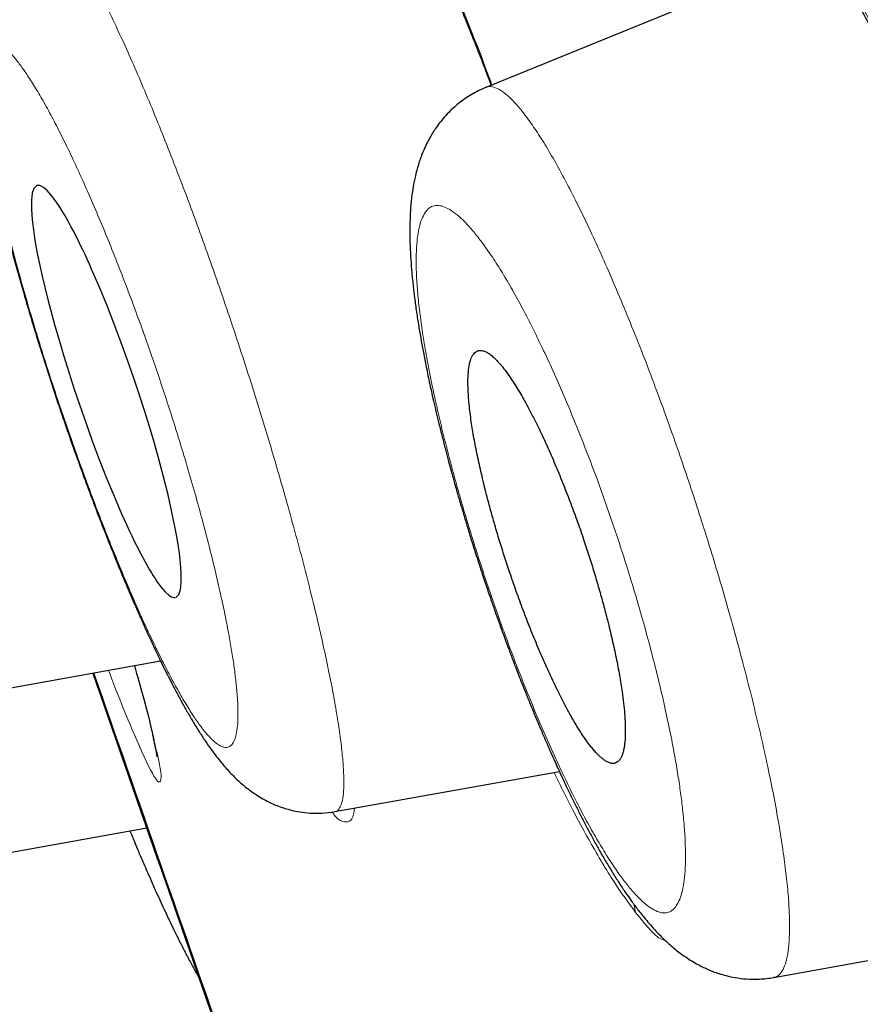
# Model space of a CAD drawing. Header units: millimetres. Extents: x 8 to 473, y 11 to 654.
# Tile 462 of 656: x 44.91 to 48.4, y 562.44 to 566.52. Entities that reach past the tile are written whole.
import ezdxf

# ---------------------------------------------------------------- set-up
doc = ezdxf.new("R2010")
doc.units = ezdxf.units.MM

msp = doc.modelspace()

# ---------------------------------------------------------------- linework, layer by layer
at = {"color": 7, "linetype": 'Continuous', "lineweight": 30}
for p, q in [((48.2585, 566.8194), (46.8465, 566.2443)), ((44.8471, 563.7499), (45.4982, 563.8666)), ((46.2207, 563.2422), (47.1507, 563.4089)), ((44.8659, 563.0713), (45.4411, 563.1744)), ((48.0389, 562.5547), (49.2187, 562.7661))]:
    msp.add_line(p, q, dxfattribs=at)
at = {"color": 7, "linetype": 'Continuous', "lineweight": 30, "flags": 128}
msp.add_lwpolyline([(45.5608, 564.1299), (45.5631, 564.1306), (45.5739, 564.1416), (45.5808, 564.1623), (45.5841, 564.1912), (45.5842, 564.2272), (45.5826, 564.2545), (45.5799, 564.284), (45.5761, 564.3154), (45.5713, 564.3483), (45.5656, 564.3824), (45.5592, 564.4175), (45.5455, 564.484), (45.5292, 564.5552), (45.5104, 564.6304), (45.4894, 564.7089), (45.4711, 564.7734), (45.4517, 564.839), (45.4312, 564.9054), (45.4098, 564.9721), (45.3876, 565.0387), (45.3616, 565.1135), (45.334, 565.1897), (45.305, 565.2665), (45.2749, 565.343), (45.2439, 565.4184), (45.2123, 565.4913), (45.2033, 565.5116), (45.1942, 565.5316), (45.1851, 565.5512), (45.176, 565.5704), (45.167, 565.5892), (45.158, 565.6076), (45.149, 565.6255), (45.1383, 565.6463), (45.1269, 565.6678), (45.1148, 565.6897), (45.1023, 565.7116), (45.0894, 565.7332), (45.0761, 565.7542), (45.0628, 565.7739), (45.0494, 565.7919), (45.0291, 565.8154), (45.0132, 565.8292), (45.0011, 565.836), (44.9978, 565.8371), (44.9947, 565.8378), (44.992, 565.838), (44.9896, 565.8379), (44.9874, 565.8376), (44.9855, 565.8371), (44.9838, 565.8364), (44.9731, 565.8255), (44.9662, 565.8053), (44.9629, 565.7767), (44.9629, 565.7411), (44.9645, 565.714), (44.9673, 565.6846), (44.9712, 565.6532), (44.9761, 565.6202), (44.9819, 565.5859), (44.9885, 565.5504), (45.0076, 565.4615), (45.0312, 565.3644), (45.059, 565.2608), (45.0774, 565.1963), (45.097, 565.1306), (45.1177, 565.0639), (45.1393, 564.9968), (45.1617, 564.9297), (45.1878, 564.8548), (45.2154, 564.7786), (45.2443, 564.7017), (45.2744, 564.6251), (45.3053, 564.5497), (45.3367, 564.4766), (45.3472, 564.4529), (45.3577, 564.4297), (45.3682, 564.407), (45.3787, 564.3848), (45.3892, 564.3632), (45.3996, 564.3422), (45.416, 564.3101), (45.4337, 564.2772), (45.4524, 564.2445), (45.46, 564.232), (45.4676, 564.2197), (45.4752, 564.2079), (45.4829, 564.1965), (45.4906, 564.1856), (45.4982, 564.1754), (45.5174, 564.1528), (45.5324, 564.1391), (45.544, 564.1319), (45.5526, 564.1293), (45.5588, 564.1293), (45.5588, 564.1293)], dxfattribs=at)
at = {"color": 8, "linetype": 'Continuous', "lineweight": 0, "flags": 128}
msp.add_lwpolyline([(47.4668, 562.824), (47.4602, 562.8528), (47.4598, 562.8552)], dxfattribs=at)
at = {"color": 7, "linetype": 'Continuous', "lineweight": 30}
for points, knots in [([(58.2017, 549.5343), (57.8622, 550.7651), (57.1867, 553.2147), (56.139, 556.9832), (55.0881, 560.7587), (54.0323, 564.5417), (52.8676, 568.7136), (51.593, 573.2742), (50.21, 578.2154), (48.6692, 583.7333), (46.9685, 589.8279), (45.1166, 596.52), (43.2634, 603.229), (41.4108, 609.9627), (39.8684, 615.5763), (38.6392, 620.0608), (37.7148, 623.4261), (36.7936, 626.7736), (35.8808, 630.0761), (35.0379, 633.1067), (34.2749, 635.8209), (33.602, 638.1838), (32.9934, 640.2718), (32.4606, 642.0658), (31.9993, 643.602), (31.5354, 645.1317), (31.0939, 646.5692), (30.6905, 647.8436), (30.3721, 648.8316), (30.1324, 649.5661), (29.9708, 650.0395), (29.8771, 650.2758), (29.854, 650.2844), (29.8429, 650.2886)], [0, 0, 0, 0, 0.029391, 0.058493, 0.087392, 0.116132, 0.144774, 0.182186, 0.219469, 0.256616, 0.307044, 0.357403, 0.40799, 0.458823, 0.509908, 0.535608, 0.561495, 0.587604, 0.613988, 0.640698, 0.66321, 0.685981, 0.708765, 0.731267, 0.753498, 0.775519, 0.808251, 0.840746, 0.873094, 0.905384, 0.937655, 0.969811, 1, 1, 1, 1]), ([(81.989, 555.4618), (81.9329, 555.7197), (81.821, 556.234), (81.6507, 557.0031), (81.479, 557.7687), (81.3058, 558.5305), (81.1315, 559.2873), (80.9598, 560.0235), (80.7907, 560.7397), (80.6241, 561.4377), (80.4563, 562.1327), (80.2876, 562.8238), (80.1028, 563.5724), (79.9013, 564.3792), (79.6827, 565.2433), (79.463, 566.1003), (79.2428, 566.9487), (79.0218, 567.79), (78.7995, 568.6259), (78.5762, 569.4558), (78.3523, 570.2788), (78.1278, 571.0946), (77.9027, 571.9039), (77.6768, 572.7073), (77.4504, 573.5044), (77.2237, 574.2941), (76.9896, 575.1016), (76.7478, 575.9269), (76.498, 576.7708), (76.2477, 577.6077), (75.9972, 578.4372), (75.7538, 579.2348), (75.5179, 580.0009), (75.2901, 580.7347), (75.0627, 581.4609), (74.8352, 582.1812), (74.6078, 582.8955), (74.3812, 583.602), (74.1614, 584.2817), (73.9479, 584.9372), (73.7402, 585.5703), (73.533, 586.1981), (73.3268, 586.8181), (73.122, 587.4304), (72.9178, 588.0367), (72.7137, 588.6393), (72.5096, 589.238), (72.306, 589.8315), (72.1031, 590.4194), (71.9007, 591.0026), (71.7026, 591.5699), (71.5093, 592.1205), (71.321, 592.6541), (71.1332, 593.1833), (70.9457, 593.7092), (70.7609, 594.2247), (70.5796, 594.7281), (70.4022, 595.2184), (70.2261, 595.7028), (70.0506, 596.1835), (69.874, 596.6647), (69.6842, 597.1798), (69.4805, 597.7297), (69.2642, 598.3108), (69.0479, 598.8887), (68.8318, 599.4631), (68.6165, 600.0325), (68.4019, 600.5971), (68.1892, 601.1538), (67.9781, 601.7038), (67.7681, 602.2482), (67.5589, 602.7878), (67.3507, 603.3227), (67.1436, 603.852), (66.9383, 604.3746), (66.735, 604.8895), (66.534, 605.3966), (66.3351, 605.8962), (66.1382, 606.3889), (65.9484, 606.8617), (65.7656, 607.3154), (65.5897, 607.7504), (65.4152, 608.1805), (65.2422, 608.6053), (65.0712, 609.0237), (64.9054, 609.4281), (64.7452, 609.8174), (64.5909, 610.1915), (64.4398, 610.5567), (64.2918, 610.9133), (64.1468, 611.2617), (64.0046, 611.6023), (63.8652, 611.9354), (63.7264, 612.2662), (63.5884, 612.5944), (63.4514, 612.9192), (63.3178, 613.2352), (63.1878, 613.5421), (63.0615, 613.8394), (62.939, 614.1272), (62.8203, 614.4055), (62.7054, 614.6743), (62.5941, 614.9339), (62.4866, 615.1845), (62.3826, 615.4262), (62.2841, 615.6549), (62.1908, 615.871), (62.1027, 616.0749), (62.0178, 616.271), (61.9361, 616.4594), (61.8539, 616.6488), (61.7716, 616.8381), (61.6895, 617.0267), (61.6118, 617.2049), (61.5386, 617.3726), (61.4702, 617.5291), (61.4065, 617.6745), (61.3477, 617.8089), (61.2932, 617.9332), (61.2494, 618.033), (61.2153, 618.1105), (61.1901, 618.168), (61.1663, 618.2223), (61.1433, 618.2745), (61.1195, 618.3285), (61.0934, 618.3879), (61.0627, 618.4576), (61.0272, 618.5382), (60.9871, 618.6293), (60.9439, 618.7271), (60.8984, 618.8303), (60.8522, 618.9349), (60.8054, 619.0407), (60.7576, 619.1488), (60.7067, 619.2636), (60.6524, 619.3862), (60.5945, 619.5168), (60.533, 619.6553), (60.4656, 619.807), (60.3919, 619.9725), (60.3118, 620.1524), (60.2273, 620.3418), (60.1383, 620.5409), (60.0449, 620.7496), (59.9471, 620.968), (59.8447, 621.1961), (59.7378, 621.434), (59.6262, 621.6816), (59.5108, 621.9373), (59.3916, 622.201), (59.2687, 622.4724), (59.1414, 622.753), (59.0184, 623.0234), (58.9003, 623.2827), (58.7876, 623.5296), (58.6721, 623.7824), (58.5536, 624.0411), (58.4323, 624.3056), (58.308, 624.5761), (58.1816, 624.8503), (58.031, 625.1768), (57.858, 625.5507), (57.6638, 625.9694), (57.4729, 626.3797), (57.2842, 626.7842), (57.0977, 627.1828), (56.9136, 627.5753), (56.7332, 627.9589), (56.5566, 628.3334), (56.3838, 628.699), (56.2148, 629.0557), (56.0497, 629.4034), (55.8883, 629.7424), (55.7307, 630.0727), (55.5769, 630.3944), (55.4268, 630.7076), (55.2804, 631.0124), (55.1379, 631.3087), (54.9948, 631.6056), (54.8515, 631.9024), (54.7082, 632.1985), (54.5698, 632.4841), (54.4362, 632.7592), (54.3047, 633.0295), (54.1721, 633.3015), (54.0353, 633.5817), (53.894, 633.8707), (53.7481, 634.1684), (53.5986, 634.4729), (53.4455, 634.784), (53.2889, 635.1017), (53.1278, 635.428), (52.9766, 635.7335), (52.8359, 636.0171), (52.7065, 636.2778), (52.5928, 636.5062), (52.4957, 636.7013), (52.4165, 636.8601), (52.3388, 637.0158), (52.2598, 637.1739), (52.1806, 637.3323), (52.1017, 637.4899), (52.0281, 637.6368), (51.9597, 637.7731), (51.8966, 637.8988), (51.8413, 638.009), (51.7932, 638.1046), (51.752, 638.1866), (51.7147, 638.2607), (51.6815, 638.3267), (51.6528, 638.3837), (51.6288, 638.4314), (51.6087, 638.4712), (51.5899, 638.5085), (51.5685, 638.5511), (51.5424, 638.6028), (51.5113, 638.6645), (51.4763, 638.7338), (51.4374, 638.8107), (51.3947, 638.8953), (51.3481, 638.9875), (51.2977, 639.0873), (51.2434, 639.1947), (51.1852, 639.3095), (51.1232, 639.4319), (51.0575, 639.5616), (50.9834, 639.7075), (50.9006, 639.8705), (50.8086, 640.0515), (50.7114, 640.2426), (50.6024, 640.4564), (50.4822, 640.692), (50.3516, 640.9477), (50.2174, 641.2097), (50.0799, 641.478), (49.9388, 641.7528), (49.7942, 642.0341), (49.641, 642.3314), (49.4792, 642.6449), (49.3089, 642.9745), (49.135, 643.3102), (48.9579, 643.6515), (48.7907, 643.973), (48.6339, 644.274), (48.5217, 644.4889), (48.442, 644.6416), (48.396, 644.7297), (48.3518, 644.8141), (48.3109, 644.8922), (48.2742, 644.9624), (48.2417, 645.0246), (48.2132, 645.0789), (48.1889, 645.1253), (48.1688, 645.1637), (48.1499, 645.1998), (48.1299, 645.2381), (48.1062, 645.2832), (48.078, 645.3369), (48.0451, 645.3997), (48.007, 645.4723), (47.9649, 645.5525), (47.9188, 645.6403), (47.8687, 645.7356), (47.8158, 645.8363), (47.7602, 645.9421), (47.7033, 646.0502), (47.6456, 646.1597), (47.5888, 646.2674), (47.5145, 646.4086), (47.4238, 646.5803), (47.3183, 646.7801), (47.2181, 646.9695), (47.1234, 647.1485), (47.034, 647.3173), (46.9499, 647.4757), (46.868, 647.6301), (46.7853, 647.7856), (46.6991, 647.9478), (46.6098, 648.1155), (46.5174, 648.289), (46.4417, 648.431), (46.3836, 648.5399), (46.344, 648.6142), (46.3045, 648.6881), (46.2669, 648.7585), (46.2326, 648.8227), (46.2027, 648.8786), (46.1785, 648.9239), (46.1595, 648.9595), (46.1451, 648.9864), (46.1325, 649.01), (46.1191, 649.0351), (46.1021, 649.0667), (46.0799, 649.1084), (46.0522, 649.1601), (46.0191, 649.2219), (45.9806, 649.2937), (45.9367, 649.3756), (45.8875, 649.4676), (45.8328, 649.5696), (45.7726, 649.6817), (45.7092, 649.8), (45.6426, 649.9239), (45.5951, 650.0122), (45.5693, 650.0603), (45.5666, 650.0654)], [0, 0, 0, 0, 0.007759, 0.015478, 0.023164, 0.030829, 0.038451, 0.045998, 0.05306, 0.060089, 0.0671, 0.074083, 0.081006, 0.089773, 0.098535, 0.107216, 0.115789, 0.124309, 0.132792, 0.141224, 0.14958, 0.15787, 0.166105, 0.174282, 0.182407, 0.190471, 0.198443, 0.207128, 0.215758, 0.224323, 0.232814, 0.241236, 0.248845, 0.256386, 0.263828, 0.271222, 0.278595, 0.28587, 0.293041, 0.299599, 0.306144, 0.312632, 0.319038, 0.325358, 0.331615, 0.337853, 0.344065, 0.350215, 0.356302, 0.362352, 0.368366, 0.373974, 0.37951, 0.385005, 0.390484, 0.395929, 0.401107, 0.406216, 0.411262, 0.416261, 0.421265, 0.426335, 0.432403, 0.438505, 0.44457, 0.450546, 0.456551, 0.462469, 0.468307, 0.474077, 0.479792, 0.485463, 0.491094, 0.49667, 0.502177, 0.507603, 0.512948, 0.518217, 0.523415, 0.528549, 0.533199, 0.537798, 0.542347, 0.546846, 0.551287, 0.555637, 0.559697, 0.563664, 0.567537, 0.571319, 0.575017, 0.578633, 0.582172, 0.585635, 0.589181, 0.592639, 0.596003, 0.59927, 0.602437, 0.605503, 0.608467, 0.611332, 0.6141, 0.616772, 0.619351, 0.621836, 0.624094, 0.626272, 0.628367, 0.63038, 0.63231, 0.634436, 0.636452, 0.638357, 0.640151, 0.641834, 0.64338, 0.644818, 0.646148, 0.647371, 0.648022, 0.648638, 0.649218, 0.649764, 0.650317, 0.650953, 0.651671, 0.652557, 0.653543, 0.654597, 0.655703, 0.656861, 0.657959, 0.659107, 0.660336, 0.661651, 0.663051, 0.664537, 0.666108, 0.667935, 0.669866, 0.6719, 0.674038, 0.67628, 0.678626, 0.681078, 0.683635, 0.686299, 0.689067, 0.691889, 0.694811, 0.697833, 0.700954, 0.703553, 0.706215, 0.70894, 0.71173, 0.714584, 0.717504, 0.720487, 0.723468, 0.728082, 0.732609, 0.737047, 0.741397, 0.745744, 0.749996, 0.754153, 0.758215, 0.762182, 0.766053, 0.769829, 0.773511, 0.777101, 0.780599, 0.784007, 0.787324, 0.79055, 0.793684, 0.797025, 0.800253, 0.803369, 0.806371, 0.809258, 0.812221, 0.815282, 0.818443, 0.8217, 0.825054, 0.828442, 0.831923, 0.8355, 0.839172, 0.841979, 0.844841, 0.847759, 0.849506, 0.851272, 0.852997, 0.85464, 0.856489, 0.858223, 0.85984, 0.86134, 0.862724, 0.863991, 0.864981, 0.865884, 0.866702, 0.867432, 0.868067, 0.868588, 0.869009, 0.869387, 0.869823, 0.87042, 0.871101, 0.871868, 0.87272, 0.873656, 0.874677, 0.875783, 0.876972, 0.878245, 0.879601, 0.881039, 0.882559, 0.884455, 0.886463, 0.888583, 0.890816, 0.893582, 0.896428, 0.899341, 0.902328, 0.90539, 0.908528, 0.911738, 0.915348, 0.919036, 0.922795, 0.92662, 0.930511, 0.93361, 0.936756, 0.937754, 0.938757, 0.939724, 0.940602, 0.941391, 0.942092, 0.942703, 0.943226, 0.943659, 0.944004, 0.944449, 0.944961, 0.94554, 0.946278, 0.947103, 0.948014, 0.949012, 0.950096, 0.951267, 0.95245, 0.953705, 0.954959, 0.956186, 0.957387, 0.959781, 0.962059, 0.964222, 0.966268, 0.968199, 0.970015, 0.971717, 0.97352, 0.975387, 0.977322, 0.979326, 0.981398, 0.982246, 0.983105, 0.983975, 0.98481, 0.985553, 0.986201, 0.986755, 0.987125, 0.987437, 0.987692, 0.987945, 0.988313, 0.988798, 0.989402, 0.990123, 0.990961, 0.991917, 0.992991, 0.994181, 0.995488, 0.996912, 0.998319, 0.999823, 1, 1, 1, 1]), ([(56.4677, 549.5926), (56.1921, 550.5821), (55.6413, 552.5596), (54.7862, 555.6005), (53.9219, 558.6672), (53.0501, 561.7557), (52.1733, 564.856), (51.1274, 568.556), (49.9106, 572.8572), (48.5242, 577.7547), (47.0791, 582.8722), (45.5731, 588.2068), (44.0128, 593.7638), (42.4547, 599.3233), (40.9008, 604.8853), (39.3526, 610.443), (38.0692, 615.0593), (37.0515, 618.7325), (36.2924, 621.4729), (35.5405, 624.1884), (34.7993, 626.8652), (34.074, 629.4815), (33.4305, 631.7976), (32.8697, 633.8046), (32.3893, 635.5169), (31.9388, 637.1048), (31.4774, 638.708), (31.022, 640.2644), (30.5875, 641.7375), (30.184, 643.096), (29.8165, 644.3236), (29.4858, 645.4067), (29.2083, 646.2988), (28.9814, 647.0214), (28.7879, 647.6328), (28.6419, 648.0784), (28.5544, 648.3096), (28.5203, 648.3576), (28.5168, 648.3331), (28.5164, 648.3303)], [0, 0, 0, 0, 0.024071, 0.048104, 0.072112, 0.096094, 0.120057, 0.14401, 0.181625, 0.219217, 0.256778, 0.299411, 0.342024, 0.384667, 0.42736, 0.470092, 0.512863, 0.534269, 0.555696, 0.577149, 0.598626, 0.62013, 0.641658, 0.657824, 0.674003, 0.690188, 0.706369, 0.72792, 0.749445, 0.770942, 0.7967, 0.822431, 0.848155, 0.873874, 0.899589, 0.931721, 0.963814, 0.995862, 1, 1, 1, 1]), ([(47.8935, 579.6936), (48.249, 578.4333), (49.1875, 575.1064), (50.7058, 569.7314), (52.1992, 564.4286), (53.4378, 560.0139), (54.4271, 556.4694), (55.3843, 553.0207), (55.985, 550.8145), (56.2774, 549.7409)], [0, 0, 0, 0, 0.12436, 0.328273, 0.530799, 0.649647, 0.768348, 0.887271, 1, 1, 1, 1]), ([(46.0392, 567.9149), (46.042, 567.9122), (46.047, 567.9072), (46.0551, 567.8985), (46.0625, 567.8903), (46.069, 567.8827), (46.075, 567.8754), (46.0808, 567.8683), (46.087, 567.8605), (46.0962, 567.8488), (46.1086, 567.8323), (46.1242, 567.8108), (46.1437, 567.7828), (46.1682, 567.7462), (46.198, 567.6992), (46.229, 567.6482), (46.2563, 567.6014), (46.2801, 567.5596), (46.3011, 567.5217), (46.3246, 567.4787), (46.3487, 567.4333), (46.3732, 567.3862), (46.3977, 567.3382), (46.4235, 567.2867), (46.4508, 567.2311), (46.478, 567.1746), (46.5041, 567.1194), (46.5272, 567.0697), (46.5472, 567.026), (46.5644, 566.9881), (46.5784, 566.957), (46.5901, 566.9307), (46.6012, 566.9056), (46.6137, 566.8772), (46.6284, 566.8436), (46.6472, 566.8), (46.6709, 566.7447), (46.6998, 566.6759), (46.7332, 566.5953), (46.7698, 566.5053), (46.8082, 566.4088), (46.8411, 566.3247), (46.8611, 566.2725), (46.8684, 566.2532)], [0, 0, 0, 0, 0.0240573, 0.0448258, 0.062294, 0.0764514, 0.0876502, 0.0986623, 0.1100708, 0.1218763, 0.1478137, 0.173118, 0.1967715, 0.2368936, 0.2781653, 0.3184152, 0.3569612, 0.3802038, 0.4047995, 0.4321135, 0.4621487, 0.4876599, 0.5148556, 0.5437388, 0.5723566, 0.6033165, 0.6308921, 0.6550782, 0.6758696, 0.6933913, 0.7082343, 0.7188603, 0.7294831, 0.742235, 0.7571211, 0.7741458, 0.7996778, 0.8288599, 0.8616887, 0.9004646, 0.9393631, 0.9775901, 1, 1, 1, 1]), ([(47.9374, 567.2307), (47.9376, 567.2306), (47.938, 567.2304), (47.9393, 567.2296), (47.9409, 567.2285), (47.9427, 567.2273), (47.9444, 567.2261), (47.9461, 567.2248), (47.9487, 567.2229), (47.9527, 567.2199), (47.9587, 567.2151), (47.9655, 567.2093), (47.9726, 567.203), (47.9802, 567.1959), (47.9888, 567.1876), (47.9989, 567.1775), (48.0094, 567.1664), (48.0193, 567.1556), (48.0277, 567.1462), (48.0354, 567.1374), (48.0435, 567.128), (48.0532, 567.1165), (48.0649, 567.1022), (48.0801, 567.0831), (48.0979, 567.06), (48.1171, 567.034), (48.1353, 567.0088), (48.1555, 566.9798), (48.1791, 566.9451), (48.207, 566.9024), (48.2369, 566.8551), (48.2652, 566.8087), (48.2899, 566.767), (48.3093, 566.7337), (48.3252, 566.7059), (48.3366, 566.6855), (48.3445, 566.6714), (48.3508, 566.6602), (48.3581, 566.6469), (48.3677, 566.6294), (48.3797, 566.6073), (48.3967, 566.5756), (48.4178, 566.5357), (48.4419, 566.4892), (48.467, 566.4397), (48.4931, 566.3874), (48.5202, 566.3317), (48.5475, 566.2747), (48.5763, 566.2133), (48.6073, 566.1458), (48.643, 566.0663), (48.6837, 565.9737), (48.7294, 565.8665), (48.777, 565.7518), (48.8242, 565.6348), (48.8704, 565.5166), (48.9068, 565.4216), (48.9281, 565.3641), (48.9342, 565.3475)], [0, 0, 0, 0, 0.015939, 0.02983, 0.041662, 0.051426, 0.059112, 0.064716, 0.069584, 0.080622, 0.0944, 0.108406, 0.121394, 0.133037, 0.146075, 0.160763, 0.176564, 0.189257, 0.199934, 0.208625, 0.217809, 0.229025, 0.242277, 0.257571, 0.279715, 0.299912, 0.318103, 0.335052, 0.360204, 0.386653, 0.414403, 0.443218, 0.463577, 0.480727, 0.494661, 0.505375, 0.510726, 0.515242, 0.521463, 0.529678, 0.539889, 0.552097, 0.573161, 0.593381, 0.612698, 0.636307, 0.65841, 0.680248, 0.703812, 0.72913, 0.756198, 0.790985, 0.82828, 0.868069, 0.907774, 0.9451, 0.984089, 1, 1, 1, 1]), ([(45.0162, 566.9281), (45.001, 566.9213), (44.9723, 566.9085), (44.9346, 566.8849), (44.9045, 566.862), (44.8807, 566.8407), (44.8592, 566.8188), (44.8381, 566.794), (44.818, 566.7663), (44.8011, 566.739), (44.7875, 566.7132), (44.7756, 566.6875), (44.7645, 566.6591), (44.7543, 566.6275), (44.7465, 566.5962), (44.741, 566.5689), (44.7372, 566.545), (44.7346, 566.5235), (44.7326, 566.5037), (44.731, 566.4813), (44.7299, 566.4556), (44.7294, 566.4281), (44.7297, 566.3998), (44.7306, 566.3735), (44.7318, 566.3497), (44.7331, 566.3288), (44.7347, 566.3092), (44.7363, 566.2905), (44.7381, 566.2723), (44.74, 566.2541), (44.7422, 566.2355), (44.7446, 566.2156), (44.7476, 566.1928), (44.7511, 566.1683), (44.755, 566.142), (44.7594, 566.1146), (44.7645, 566.0839), (44.7701, 566.0524), (44.7756, 566.023), (44.7802, 565.9991), (44.7837, 565.9813), (44.7861, 565.9691), (44.788, 565.9601), (44.7896, 565.952), (44.7925, 565.9379), (44.7972, 565.9157), (44.8042, 565.8832), (44.8131, 565.8435), (44.8241, 565.7961), (44.8374, 565.7406), (44.8533, 565.6768), (44.8715, 565.6062), (44.8916, 565.5311), (44.9131, 565.4539), (44.9375, 565.3686), (44.9651, 565.2749), (44.9963, 565.173), (45.0289, 565.0698), (45.0629, 564.9659), (45.098, 564.8615), (45.1343, 564.7574), (45.1714, 564.6538), (45.2068, 564.5582), (45.2399, 564.4708), (45.2702, 564.3929), (45.2992, 564.3199), (45.3264, 564.2532), (45.3524, 564.1907), (45.377, 564.1327), (45.4001, 564.0795), (45.4205, 564.0333), (45.4385, 563.9936), (45.4532, 563.9616), (45.4662, 563.9335), (45.4793, 563.9057), (45.4949, 563.8731), (45.5125, 563.8373), (45.5313, 563.7997), (45.5505, 563.7623), (45.5703, 563.7248), (45.5913, 563.6864), (45.6139, 563.6466), (45.6368, 563.6079), (45.6603, 563.5701), (45.6837, 563.5344), (45.7072, 563.5007), (45.729, 563.4714), (45.7485, 563.447), (45.7669, 563.4252), (45.7847, 563.4056), (45.8046, 563.385), (45.8281, 563.3628), (45.8574, 563.3381), (45.8894, 563.3149), (45.9195, 563.2965), (45.9443, 563.2833), (45.9687, 563.2719), (45.9913, 563.263), (46.0152, 563.2549), (46.0424, 563.2473), (46.0772, 563.2402), (46.1196, 563.2355), (46.1687, 563.2349), (46.2028, 563.2397), (46.2208, 563.2423)], [0, 0, 0, 0, 0.010282, 0.01935, 0.027075, 0.033364, 0.038789, 0.046171, 0.054408, 0.062109, 0.068292, 0.074475, 0.082097, 0.092156, 0.100633, 0.108241, 0.116952, 0.122752, 0.12902, 0.136433, 0.145027, 0.154425, 0.162956, 0.171658, 0.178928, 0.185311, 0.191292, 0.196985, 0.202359, 0.20776, 0.21322, 0.218742, 0.225082, 0.232815, 0.239452, 0.246851, 0.255008, 0.2637, 0.271208, 0.277173, 0.281389, 0.284241, 0.286005, 0.287918, 0.290129, 0.296263, 0.303936, 0.313147, 0.323895, 0.336179, 0.349998, 0.365235, 0.380793, 0.396406, 0.412072, 0.431723, 0.451449, 0.471247, 0.491117, 0.511063, 0.531096, 0.551223, 0.571445, 0.5877, 0.603904, 0.619228, 0.633511, 0.646754, 0.660348, 0.672632, 0.683604, 0.69326, 0.701598, 0.707473, 0.714492, 0.722985, 0.732946, 0.743369, 0.754272, 0.765106, 0.776874, 0.789873, 0.803677, 0.816499, 0.830372, 0.843655, 0.855838, 0.86606, 0.873469, 0.882345, 0.892011, 0.901544, 0.911939, 0.924253, 0.932683, 0.939451, 0.945274, 0.951404, 0.955914, 0.961839, 0.96928, 0.978186, 0.98847, 1, 1, 1, 1]), ([(46.8468, 566.2445), (46.836, 566.2398), (46.8148, 566.2306), (46.7854, 566.2143), (46.758, 566.1966), (46.7329, 566.1778), (46.709, 566.1572), (46.6859, 566.1345), (46.6644, 566.11), (46.646, 566.0861), (46.6305, 566.0634), (46.6166, 566.0407), (46.6033, 566.0162), (46.5914, 565.991), (46.5815, 565.9673), (46.5737, 565.946), (46.5663, 565.9237), (46.5593, 565.8991), (46.553, 565.8734), (46.5457, 565.8384), (46.5391, 565.7958), (46.5343, 565.7481), (46.5316, 565.6978), (46.5307, 565.6492), (46.5315, 565.5989), (46.5339, 565.5454), (46.5379, 565.4898), (46.5434, 565.4324), (46.5503, 565.3735), (46.5584, 565.3143), (46.5675, 565.2558), (46.577, 565.2), (46.5874, 565.1433), (46.5994, 565.0822), (46.6141, 565.012), (46.632, 564.9321), (46.65, 564.8563), (46.6665, 564.7902), (46.6796, 564.7395), (46.6913, 564.6953), (46.7014, 564.658), (46.7097, 564.6277), (46.7162, 564.6043), (46.7215, 564.5855), (46.7266, 564.5677), (46.7324, 564.5472), (46.7398, 564.5219), (46.7501, 564.4868), (46.764, 564.4402), (46.7822, 564.3804), (46.8041, 564.3108), (46.827, 564.24), (46.8493, 564.1732), (46.8689, 564.1158), (46.8868, 564.0647), (46.9027, 564.02), (46.9166, 563.9817), (46.9284, 563.9496), (46.9382, 563.9232), (46.9464, 563.9011), (46.9539, 563.8814), (46.9616, 563.8609), (46.9708, 563.8371), (46.9821, 563.8077), (46.9958, 563.7727), (47.012, 563.7322), (47.0305, 563.6863), (47.0539, 563.6295), (47.0808, 563.5659), (47.1097, 563.4994), (47.1367, 563.4393), (47.1615, 563.3854), (47.184, 563.3376), (47.2055, 563.2931), (47.2266, 563.2507), (47.2483, 563.208), (47.2706, 563.1653), (47.2939, 563.1221), (47.3186, 563.0777), (47.3443, 563.0334), (47.3709, 562.9894), (47.3975, 562.9474), (47.4228, 562.9095), (47.4432, 562.8802), (47.4596, 562.8577), (47.4728, 562.84), (47.4871, 562.8215), (47.5037, 562.8008), (47.5232, 562.7776), (47.5448, 562.7534), (47.5669, 562.7302), (47.5884, 562.7091), (47.6091, 562.6902), (47.6298, 562.6727), (47.6512, 562.6559), (47.6744, 562.6393), (47.6993, 562.6232), (47.724, 562.6089), (47.7474, 562.5969), (47.769, 562.5871), (47.79, 562.5786), (47.8138, 562.5703), (47.8436, 562.5615), (47.8814, 562.5534), (47.9276, 562.5478), (47.9817, 562.5466), (48.0192, 562.5519), (48.0391, 562.5547)], [0, 0, 0, 0, 0.0076499, 0.0149066, 0.0217336, 0.0287624, 0.03545, 0.0431099, 0.0508868, 0.0578454, 0.0639791, 0.0701987, 0.0772651, 0.0850466, 0.0916259, 0.0975092, 0.1036072, 0.1113428, 0.1196919, 0.1264197, 0.141123, 0.157967, 0.1724757, 0.1862071, 0.2007993, 0.2159128, 0.2309526, 0.245877, 0.2608796, 0.2755353, 0.2892295, 0.302263, 0.3140454, 0.3274709, 0.3425384, 0.3592459, 0.3775898, 0.3890152, 0.3990857, 0.4077992, 0.4151577, 0.4209493, 0.4254961, 0.4287997, 0.431875, 0.4358351, 0.4406936, 0.4465171, 0.4561133, 0.4675469, 0.4808151, 0.4959155, 0.5080299, 0.5190574, 0.5288978, 0.5375486, 0.5450093, 0.5512815, 0.556366, 0.5605669, 0.564386, 0.5680586, 0.5727475, 0.5786172, 0.5856695, 0.5939065, 0.6033311, 0.6139467, 0.6293465, 0.6438903, 0.6573393, 0.6696905, 0.6809409, 0.6910875, 0.7018223, 0.7123417, 0.7234722, 0.7352231, 0.7472589, 0.7606828, 0.7740984, 0.7876616, 0.8004819, 0.8117954, 0.8181165, 0.8245406, 0.8311714, 0.8388782, 0.8478752, 0.8581557, 0.8682951, 0.8774315, 0.8857286, 0.8936712, 0.9013277, 0.9090775, 0.9173724, 0.9252865, 0.9319197, 0.9377353, 0.9431385, 0.9486758, 0.9556625, 0.9641983, 0.9744813, 0.9864594, 1, 1, 1, 1]), ([(47.3848, 563.4443), (47.3879, 563.446), (47.3941, 563.4492), (47.4017, 563.4581), (47.4081, 563.4693), (47.4132, 563.4827), (47.4172, 563.498), (47.4202, 563.5147), (47.4227, 563.537), (47.4242, 563.5664), (47.4237, 563.6047), (47.4212, 563.6464), (47.4169, 563.691), (47.4102, 563.7438), (47.4003, 563.8061), (47.3864, 563.879), (47.3697, 563.9557), (47.3517, 564.03), (47.3332, 564.1006), (47.3148, 564.1666), (47.2952, 564.2331), (47.2745, 564.2996), (47.2516, 564.3696), (47.2261, 564.4432), (47.1976, 564.5207), (47.1676, 564.5981), (47.1363, 564.6746), (47.1038, 564.7493), (47.0782, 564.8048), (47.0597, 564.843), (47.0485, 564.8656), (47.0372, 564.8877), (47.026, 564.9092), (47.0147, 564.9302), (47.0015, 564.954), (46.9859, 564.9809), (46.9679, 565.0102), (46.9492, 565.0389), (46.9301, 565.0661), (46.9106, 565.0911), (46.8923, 565.1119), (46.8755, 565.1282), (46.8605, 565.1402), (46.8465, 565.1486), (46.8336, 565.1535), (46.8217, 565.1548), (46.8084, 565.1518), (46.7952, 565.1416), (46.784, 565.1207), (46.7764, 565.0917), (46.7728, 565.0594), (46.7718, 565.0272), (46.7722, 564.9972), (46.7739, 564.9651), (46.7768, 564.9312), (46.7807, 564.8956), (46.7869, 564.8497), (46.7964, 564.7914), (46.8105, 564.719), (46.8274, 564.6427), (46.8456, 564.5685), (46.8642, 564.498), (46.8828, 564.4319), (46.9026, 564.3652), (46.9236, 564.2983), (46.9467, 564.2281), (46.9724, 564.1543), (47.0008, 564.0769), (47.0307, 563.9994), (47.062, 563.9228), (47.0944, 563.848), (47.1199, 563.7924), (47.1383, 563.7542), (47.1494, 563.7315), (47.1606, 563.7093), (47.1718, 563.6878), (47.183, 563.6668), (47.2004, 563.6352), (47.2246, 563.5936), (47.2465, 563.5598), (47.2607, 563.5394), (47.267, 563.5307), (47.2733, 563.5222), (47.2797, 563.5139), (47.286, 563.506), (47.2924, 563.4984), (47.2987, 563.4911), (47.3053, 563.4839), (47.3128, 563.4763), (47.3217, 563.4678), (47.3324, 563.4589), (47.3439, 563.451), (47.3561, 563.4449), (47.3673, 563.4419), (47.377, 563.4418), (47.3824, 563.4435), (47.3848, 563.4443)], [0, 0, 0, 0, 0.010117, 0.019847, 0.029191, 0.038149, 0.046721, 0.054907, 0.062708, 0.075867, 0.088699, 0.101202, 0.11338, 0.125232, 0.141248, 0.15714, 0.172914, 0.188574, 0.201025, 0.213409, 0.225728, 0.237985, 0.250182, 0.264426, 0.279056, 0.294075, 0.309486, 0.325293, 0.341499, 0.346992, 0.352531, 0.358114, 0.363742, 0.369415, 0.375133, 0.38395, 0.393407, 0.403503, 0.414239, 0.425614, 0.437629, 0.448045, 0.458462, 0.468879, 0.479297, 0.489715, 0.500133, 0.5174, 0.534193, 0.550514, 0.566364, 0.576672, 0.586772, 0.596665, 0.606351, 0.61583, 0.625104, 0.641014, 0.656832, 0.672563, 0.688212, 0.700677, 0.713095, 0.725468, 0.737799, 0.75009, 0.764333, 0.778962, 0.793983, 0.809398, 0.825209, 0.84142, 0.846916, 0.852456, 0.858041, 0.863671, 0.869346, 0.875067, 0.890353, 0.907351, 0.910893, 0.914501, 0.918175, 0.921915, 0.925722, 0.929594, 0.933533, 0.937539, 0.942093, 0.948055, 0.955423, 0.964197, 0.973408, 0.983751, 0.992615, 1, 1, 1, 1]), ([(45.2171, 563.8162), (45.3945, 563.3068), (45.8048, 562.1288), (46.4565, 560.2858), (47.0241, 558.6914), (47.3583, 557.7653), (47.4523, 557.5048)], [0, 0, 0, 0, 0.2416857, 0.5588955, 0.8758929, 1, 1, 1, 1]), ([(45.2209, 563.8169), (45.4063, 563.285), (45.8232, 562.0887), (46.4801, 560.2316), (47.0399, 558.66), (47.3675, 557.7525), (47.4563, 557.5064)], [0, 0, 0, 0, 0.252408, 0.567683, 0.882758, 1, 1, 1, 1]), ([(45.3895, 563.8471), (45.402, 563.8036), (45.4424, 563.6629), (45.4589, 563.5893), (45.4703, 563.5384)], [0, 0, 0, 0, 0.308743, 1, 1, 1, 1]), ([(45.4647, 563.5592), (45.4662, 563.5528), (45.4693, 563.5392), (45.4731, 563.5218), (45.4761, 563.5069), (45.4784, 563.4952), (45.4801, 563.4861), (45.4813, 563.4791), (45.4821, 563.4739), (45.4826, 563.4698), (45.4827, 563.4697), (45.4827, 563.4697)], [0, 0, 0, 0, 0.131046, 0.275192, 0.404493, 0.518972, 0.620803, 0.718056, 0.818286, 0.921777, 1, 1, 1, 1]), ([(45.3715, 563.1619), (45.378, 563.1461), (45.3948, 563.1053), (45.4205, 563.0445), (45.4476, 562.9818), (45.4719, 562.9269), (45.493, 562.8802), (45.5123, 562.8384), (45.5302, 562.8002), (45.5493, 562.7605), (45.5705, 562.7172), (45.5939, 562.6709), (45.6185, 562.624), (45.6401, 562.5841), (45.6532, 562.5612), (45.6582, 562.5525)], [0, 0, 0, 0, 0.0642831, 0.1667878, 0.2578625, 0.3375585, 0.4136259, 0.4744773, 0.5363062, 0.6007327, 0.675016, 0.7617725, 0.8540392, 0.9446691, 1, 1, 1, 1])]:
    msp.add_open_spline(points, degree=3, knots=knots, dxfattribs=at)
at = {"color": 8, "linetype": 'Continuous', "lineweight": 0}
for points, knots in [([(56.0884, 549.4297), (55.807, 550.466), (55.2464, 552.5307), (54.3575, 555.7272), (53.4542, 558.9502), (52.5354, 562.2063), (51.3996, 566.2145), (50.0462, 570.9758), (48.4804, 576.4798), (46.9188, 581.9831), (45.3643, 587.4843), (43.8241, 592.9878), (42.2957, 598.4966), (40.7743, 604.0061), (39.2631, 609.5066), (38.0153, 614.0707), (37.0261, 617.6971), (36.2874, 620.3996), (35.5535, 623.0802), (34.8279, 625.7252), (34.1167, 628.3078), (33.4843, 630.59), (32.9321, 632.5674), (32.4577, 634.2496), (32.0135, 635.8021), (31.5574, 637.3653), (31.1039, 638.888), (30.667, 640.3322), (30.2588, 641.6623), (29.8867, 642.8623), (29.5542, 643.918), (29.2758, 644.7873), (29.0475, 645.492), (28.8537, 646.0783), (28.705, 646.5016), (28.6097, 646.7245), (28.5674, 646.7602), (28.5661, 646.7127), (28.5655, 646.6898)], [0, 0, 0, 0, 0.025271, 0.050346, 0.075374, 0.10043, 0.125558, 0.167467, 0.209328, 0.251153, 0.292949, 0.334745, 0.37655, 0.418397, 0.460239, 0.502006, 0.522864, 0.543733, 0.56466, 0.585667, 0.606667, 0.627627, 0.6434, 0.659229, 0.674917, 0.690507, 0.711359, 0.732342, 0.753313, 0.778317, 0.803351, 0.828495, 0.85353, 0.878405, 0.909341, 0.940221, 0.971121, 1, 1, 1, 1]), ([(43.2223, 641.9241), (43.4288, 641.2204), (43.8417, 639.8128), (44.5614, 637.4208), (45.3281, 634.8934), (46.1389, 632.2494), (46.9756, 629.5307), (47.8315, 626.7597), (48.6998, 623.9545), (49.8682, 620.1846), (51.3378, 615.4352), (53.1032, 609.7081), (54.8655, 603.9658), (56.6225, 598.217), (58.3688, 592.4638), (60.1006, 586.7059), (61.8282, 580.9451), (63.3605, 575.8241), (64.698, 571.3502), (65.8416, 567.5251), (66.981, 563.7156), (68.1144, 559.9374), (69.24, 556.1986), (69.9765, 553.7869), (70.3448, 552.5812)], [0, 0, 0, 0, 0.031233, 0.062471, 0.093713, 0.124957, 0.156205, 0.187455, 0.218706, 0.249958, 0.31246, 0.374963, 0.437468, 0.499977, 0.562484, 0.624991, 0.687498, 0.750002, 0.791673, 0.833342, 0.87501, 0.916677, 0.958341, 1, 1, 1, 1]), ([(45.9652, 568.038), (46.0097, 567.9878), (46.0986, 567.8876), (46.2667, 567.6091), (46.4518, 567.2518), (46.6491, 566.8126), (46.7923, 566.4696), (46.8644, 566.273), (46.8712, 566.2544)], [0, 0, 0, 0, 0.196458, 0.392284, 0.58777, 0.783417, 0.979429, 1, 1, 1, 1]), ([(47.7869, 567.4101), (47.8181, 567.3912), (47.8803, 567.3536), (47.99, 567.2383), (48.0991, 567.0962), (48.2046, 566.9364), (48.3033, 566.7707), (48.405, 566.5841), (48.5088, 566.3776), (48.6135, 566.153), (48.718, 565.9136), (48.8207, 565.6615), (48.8946, 565.4728), (48.9327, 565.3672), (48.9385, 565.3512)], [0, 0, 0, 0, 0.109796, 0.2193648, 0.3287575, 0.4107237, 0.4926306, 0.5745451, 0.6565944, 0.73876, 0.8209258, 0.9030958, 0.985244, 1, 1, 1, 1]), ([(45.0165, 566.927), (45.0176, 566.9279), (45.0236, 566.9322), (45.0381, 566.9286), (45.0601, 566.9158), (45.0858, 566.891), (45.1147, 566.8556), (45.1466, 566.8095), (45.1814, 566.7531), (45.2188, 566.6867), (45.2588, 566.6105), (45.3009, 566.5251), (45.3451, 566.4303), (45.3911, 566.3272), (45.4385, 566.2165), (45.487, 566.0989), (45.5364, 565.9752), (45.5862, 565.8461), (45.6363, 565.7123), (45.6864, 565.5746), (45.736, 565.4336), (45.7849, 565.2904), (45.8327, 565.1459), (45.8791, 565.0012), (45.9239, 564.8572), (45.9667, 564.7146), (46.0075, 564.5741), (46.046, 564.4364), (46.082, 564.3024), (46.1153, 564.1728), (46.1457, 564.0483), (46.1728, 563.9301), (46.1964, 563.8197), (46.2161, 563.7178), (46.2321, 563.625), (46.2443, 563.5414), (46.2527, 563.4674), (46.2573, 563.4033), (46.2581, 563.3493), (46.2551, 563.3058), (46.2484, 563.2727), (46.2377, 563.2518), (46.2282, 563.2421), (46.2213, 563.2428), (46.2205, 563.2429)], [0, 0, 0, 0, 0.005981, 0.030863, 0.055648, 0.080368, 0.105051, 0.129719, 0.154392, 0.179089, 0.20383, 0.228629, 0.253399, 0.278136, 0.302857, 0.327575, 0.352295, 0.37702, 0.401751, 0.426494, 0.451257, 0.476046, 0.500783, 0.525471, 0.55014, 0.574815, 0.599516, 0.624261, 0.649069, 0.673959, 0.698957, 0.724071, 0.749065, 0.773911, 0.798654, 0.823336, 0.847991, 0.872648, 0.897335, 0.922079, 0.946908, 0.971835, 0.996702, 1, 1, 1, 1]), ([(44.7686, 566.4065), (44.7656, 566.3982), (44.7596, 566.3815), (44.7547, 566.3457), (44.753, 566.3022), (44.7545, 566.2501), (44.7593, 566.1901), (44.7674, 566.1228), (44.7786, 566.0485), (44.793, 565.9679), (44.8106, 565.8808), (44.8312, 565.7876), (44.8547, 565.6893), (44.8808, 565.5868), (44.9094, 565.4806), (44.9404, 565.3709), (44.9719, 565.2645), (45.003, 565.1628), (45.0334, 565.0669), (45.0646, 564.9712), (45.0968, 564.8757), (45.1299, 564.7802), (45.1659, 564.6793), (45.2046, 564.5738), (45.246, 564.465), (45.2876, 564.3592), (45.3295, 564.2564), (45.3713, 564.1574), (45.4125, 564.0635), (45.4525, 563.976), (45.4913, 563.8951), (45.5289, 563.8209), (45.5651, 563.7535), (45.5997, 563.6934), (45.6323, 563.6412), (45.6626, 563.5975), (45.6907, 563.5621), (45.7165, 563.5353), (45.7399, 563.517), (45.7604, 563.5076), (45.7779, 563.5074), (45.7924, 563.5164), (45.8038, 563.5344), (45.8122, 563.5611), (45.8174, 563.5964), (45.8194, 563.64), (45.8182, 563.692), (45.814, 563.7488), (45.8075, 563.8084), (45.7992, 563.8691), (45.7888, 563.9341), (45.7762, 564.0036), (45.7614, 564.0774), (45.7433, 564.1608), (45.7217, 564.2538), (45.6961, 564.3566), (45.6681, 564.463), (45.6375, 564.5731), (45.6065, 564.68), (45.5756, 564.7821), (45.5456, 564.8783), (45.5145, 564.9742), (45.4826, 565.0698), (45.4497, 565.1652), (45.4137, 565.2661), (45.3748, 565.3717), (45.3332, 565.4808), (45.2914, 565.5866), (45.2492, 565.6892), (45.2071, 565.7879), (45.1655, 565.8815), (45.125, 565.9687), (45.0857, 566.0493), (45.0475, 566.1231), (45.0109, 566.1898), (44.9759, 566.2491), (44.943, 566.3005), (44.9122, 566.3438), (44.8834, 566.3791), (44.8569, 566.4063), (44.8329, 566.425), (44.812, 566.4346), (44.7942, 566.4349), (44.7794, 566.4265), (44.7722, 566.4132), (44.7686, 566.4065)], [0, 0, 0, 0, 0.012569, 0.025035, 0.037472, 0.049955, 0.062558, 0.07519, 0.087671, 0.100079, 0.112497, 0.125004, 0.137582, 0.150038, 0.162453, 0.174907, 0.187479, 0.197992, 0.208402, 0.218754, 0.229094, 0.239471, 0.249931, 0.262378, 0.274774, 0.287194, 0.299715, 0.31241, 0.325007, 0.337466, 0.349867, 0.36229, 0.374814, 0.387427, 0.399906, 0.412327, 0.424768, 0.437306, 0.449985, 0.462511, 0.474962, 0.487416, 0.499952, 0.512495, 0.524943, 0.537372, 0.549857, 0.562472, 0.573057, 0.583508, 0.593872, 0.604196, 0.614527, 0.624913, 0.637459, 0.649908, 0.662337, 0.674824, 0.687445, 0.698006, 0.708446, 0.71881, 0.729149, 0.739512, 0.749946, 0.762444, 0.77487, 0.787301, 0.799813, 0.812482, 0.82507, 0.83753, 0.849941, 0.862383, 0.874933, 0.887393, 0.899803, 0.912236, 0.924762, 0.937454, 0.950136, 0.962653, 0.975083, 0.987506, 1, 1, 1, 1]), ([(46.8468, 566.2436), (46.8478, 566.2443), (46.8552, 566.2494), (46.8727, 566.248), (46.8995, 566.2387), (46.9299, 566.2171), (46.9633, 566.185), (46.9997, 566.1422), (47.0387, 566.089), (47.0803, 566.0257), (47.1241, 565.9525), (47.1699, 565.8698), (47.2174, 565.7778), (47.2665, 565.6772), (47.3168, 565.5687), (47.3678, 565.4531), (47.4194, 565.331), (47.4711, 565.2033), (47.5228, 565.0706), (47.574, 564.9335), (47.6218, 564.8007), (47.6658, 564.6734), (47.7062, 564.5528), (47.7453, 564.4317), (47.783, 564.3107), (47.8192, 564.1901), (47.856, 564.0625), (47.8931, 563.9286), (47.9296, 563.7895), (47.9633, 563.654), (47.9939, 563.5226), (48.0213, 563.3961), (48.0452, 563.2757), (48.0652, 563.1627), (48.0812, 563.0582), (48.0931, 562.9626), (48.101, 562.8764), (48.1049, 562.7997), (48.1049, 562.7328), (48.101, 562.676), (48.0932, 562.6295), (48.0816, 562.5935), (48.0661, 562.569), (48.0517, 562.5565), (48.0413, 562.5561), (48.0386, 562.556)], [0, 0, 0, 0, 0.003691, 0.02852, 0.053234, 0.077868, 0.102454, 0.127016, 0.15158, 0.176167, 0.200802, 0.225509, 0.250225, 0.274893, 0.299535, 0.324168, 0.348799, 0.373436, 0.398086, 0.422755, 0.447458, 0.468083, 0.488715, 0.509287, 0.529821, 0.550335, 0.570847, 0.595474, 0.620138, 0.64486, 0.66966, 0.694565, 0.719603, 0.744602, 0.769419, 0.794109, 0.818717, 0.843282, 0.867838, 0.892415, 0.917044, 0.94175, 0.966564, 0.991378, 1, 1, 1, 1]), ([(46.5906, 565.7193), (46.586, 565.7099), (46.5767, 565.6914), (46.5668, 565.6528), (46.5602, 565.6067), (46.5571, 565.5521), (46.5573, 565.4897), (46.5609, 565.42), (46.568, 565.3435), (46.5785, 565.2606), (46.5925, 565.1715), (46.6088, 565.0816), (46.6268, 564.9928), (46.6458, 564.9067), (46.6667, 564.8182), (46.6896, 564.7273), (46.7145, 564.6341), (46.7412, 564.539), (46.7696, 564.4426), (46.7993, 564.346), (46.8302, 564.2498), (46.8623, 564.1538), (46.8956, 564.0582), (46.9321, 563.9573), (46.9718, 563.8519), (47.0145, 563.7436), (47.0578, 563.6385), (47.1016, 563.5369), (47.1457, 563.4396), (47.1895, 563.3474), (47.2324, 563.2618), (47.2744, 563.1831), (47.3154, 563.1111), (47.3553, 563.0464), (47.3938, 562.989), (47.4305, 562.9397), (47.4651, 562.8989), (47.4977, 562.8665), (47.5281, 562.8427), (47.5562, 562.8274), (47.5816, 562.821), (47.604, 562.8238), (47.6234, 562.8357), (47.6397, 562.8567), (47.653, 562.8862), (47.6631, 562.9242), (47.6699, 562.9703), (47.6734, 563.0248), (47.6735, 563.0839), (47.671, 563.1455), (47.6662, 563.2082), (47.6591, 563.2752), (47.6497, 563.3464), (47.6378, 563.4219), (47.6227, 563.5071), (47.6039, 563.6019), (47.581, 563.7065), (47.5552, 563.8145), (47.5267, 563.926), (47.4971, 564.034), (47.4674, 564.1371), (47.4381, 564.2339), (47.4075, 564.3304), (47.3756, 564.4265), (47.3425, 564.5222), (47.306, 564.6233), (47.2663, 564.7287), (47.2234, 564.8372), (47.1799, 564.9422), (47.1357, 565.0438), (47.0913, 565.1411), (47.0471, 565.2331), (47.0036, 565.3183), (46.9611, 565.3967), (46.9195, 565.4682), (46.8791, 565.5323), (46.8402, 565.5888), (46.8031, 565.6374), (46.7679, 565.6778), (46.7346, 565.7101), (46.7035, 565.7341), (46.6747, 565.7497), (46.6489, 565.7562), (46.6262, 565.7534), (46.6064, 565.7421), (46.5959, 565.7269), (46.5906, 565.7193)], [0, 0, 0, 0, 0.01259, 0.025069, 0.037511, 0.04999, 0.06258, 0.075206, 0.087682, 0.100087, 0.112503, 0.125009, 0.135502, 0.145899, 0.156247, 0.166594, 0.176986, 0.187469, 0.197988, 0.208398, 0.218746, 0.229081, 0.239451, 0.249903, 0.262371, 0.274775, 0.287192, 0.299699, 0.31237, 0.324958, 0.337415, 0.34982, 0.362252, 0.37479, 0.387383, 0.399852, 0.412275, 0.424727, 0.437284, 0.449958, 0.462483, 0.474937, 0.487397, 0.499939, 0.512506, 0.524963, 0.537386, 0.549848, 0.562422, 0.573021, 0.583481, 0.593848, 0.60417, 0.614495, 0.624871, 0.637429, 0.649883, 0.662312, 0.674794, 0.687408, 0.697953, 0.708381, 0.71874, 0.729081, 0.739454, 0.74991, 0.762398, 0.774818, 0.78725, 0.799769, 0.812451, 0.82503, 0.837485, 0.849894, 0.862336, 0.87489, 0.887385, 0.899813, 0.912246, 0.924754, 0.937406, 0.950095, 0.962623, 0.975065, 0.987498, 1, 1, 1, 1]), ([(45.4703, 563.5384), (45.475, 563.5197), (45.5005, 563.4179), (45.5035, 563.3585), (45.4792, 563.3639), (45.4043, 563.5238), (45.3349, 563.6899), (45.2842, 563.8236), (45.2826, 563.8279)], [0, 0, 0, 0, 0.052917, 0.288309, 0.523541, 0.758028, 0.992136, 1, 1, 1, 1]), ([(47.4668, 562.824), (47.4377, 562.8635), (47.3795, 562.9424), (47.2789, 563.1133), (47.1949, 563.2677), (47.1427, 563.3761), (47.1287, 563.405)], [0, 0, 0, 0, 0.298312, 0.595623, 0.892373, 1, 1, 1, 1]), ([(46.3012, 563.2567), (46.3004, 563.248), (46.2975, 563.2185), (46.2822, 563.1981), (46.2543, 563.2002), (46.2315, 563.209), (46.2121, 563.2369), (46.2092, 563.2409)], [0, 0, 0, 0, 0.115794, 0.394192, 0.673077, 0.952378, 1, 1, 1, 1]), ([(47.5882, 562.7096), (47.5871, 562.7096), (47.558, 562.7107), (47.5115, 562.7684), (47.4668, 562.824)], [0, 0, 0, 0, 0.0369823, 1, 1, 1, 1])]:
    msp.add_open_spline(points, degree=3, knots=knots, dxfattribs=at)

doc.saveas('drawing.dxf')
